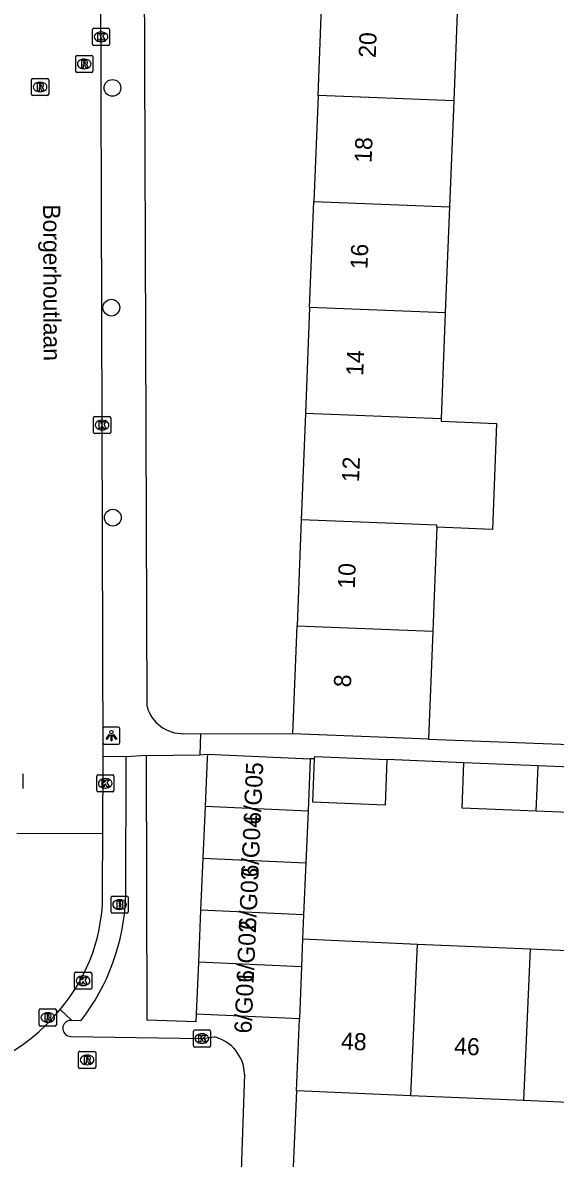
# Model space of a CAD drawing. Extents: x 160732 to 162105, y 387428 to 388479.
# Drawn here: x 161427.7 to 161458.8, y 387899.7 to 387966 of the extents above; entities that cross this region are included whole.
import ezdxf

# ---------------------------------------------------------------- set-up
doc = ezdxf.new("R2010")
doc.units = 0
for name, color, linetype in [('IMGEO_Boom', 7, 'Continuous'), ('IMGEO_Brandkraan', 7, 'Continuous'), ('IMGEO_Kolk', 7, 'Continuous'), ('IMGEO_Lichtpunt', 7, 'Continuous'), ('IMGEO_Openbare_ruimte_label', 7, 'Continuous'), ('IMGEO_Pand', 7, 'Continuous'), ('IMGEO_Pand_nummerreeks', 7, 'Continuous'), ('IMGEO_Rijbaan_lokaal_open', 7, 'Continuous'), ('IMGEO_Rioolput', 7, 'Continuous'), ('IMGEO_Voetpad_open', 7, 'Continuous')]:
    doc.layers.add(name, color=color, linetype=linetype)

msp = doc.modelspace()

# ---------------------------------------------------------------- linework, layer by layer
at = {"layer": 'IMGEO_Boom'}
for centre in [(161432.912, 387962.178), (161432.848, 387949.353), (161432.932, 387937.094)]:
    msp.add_circle(centre, 0.489, dxfattribs=at)
at = {"layer": 'IMGEO_Brandkraan'}
for p, q in [((161432.829, 387914.079), (161432.829, 387914.931)), ((161432.904, 387915.005), (161433.756, 387915.005)), ((161433.317, 387914.785), (161433.342, 387914.785)), ((161433.83, 387914.931), (161433.83, 387914.079)), ((161433.756, 387914.005), (161432.904, 387914.005)), ((161433.34, 387914.225), (161433.315, 387914.225))]:
    msp.add_line(p, q, dxfattribs=at)
for points in [[(161432.829, 387914.079), (161432.829, 387914.931)], [(161432.904, 387915.005), (161433.756, 387915.005)], [(161433.177, 387914.705), (161433.177, 387914.305), (161433.39, 387914.305)], [(161433.408, 387914.705), (161433.177, 387914.705)], [(161433.83, 387914.931), (161433.83, 387914.079)], [(161433.756, 387914.005), (161432.904, 387914.005)], [(161433.356, 387914.624), (161433.302, 387914.624), (161433.302, 387914.548)], [(161433.302, 387914.548), (161433.355, 387914.548)], [(161433.364, 387914.472), (161433.302, 387914.472), (161433.302, 387914.391)], [(161433.302, 387914.391), (161433.364, 387914.391)]]:
    msp.add_lwpolyline(points, dxfattribs=at)
for centre, radius, start, end in [((161432.906, 387914.929), 0.0765, 91.55205, 178.44795), ((161432.906, 387914.929), 0.0765, 91.55205, 178.44795), ((161433.412, 387914.56), 0.145, 59.4692, 91.53667), ((161433.437, 387914.607), 0.0922, 285.51372, 58.15012), ((161433.754, 387914.929), 0.0765, 1.55205, 88.44795), ((161433.754, 387914.929), 0.0765, 1.55205, 88.44795), ((161432.906, 387914.081), 0.0765, 181.55205, 268.44795), ((161432.906, 387914.081), 0.0765, 181.55205, 268.44795), ((161433.357, 387914.586), 0.0379, 267.82845, 90.93552), ((161433.365, 387914.431), 0.0404, 269.87594, 90.50774), ((161433.396, 387914.556), 0.251, 268.66757, 293.53466), ((161433.442, 387914.415), 0.105, 301.31148, 78.98903), ((161433.754, 387914.081), 0.0765, 271.55205, 358.44795), ((161433.754, 387914.081), 0.0765, 271.55205, 358.44795)]:
    msp.add_arc(centre, radius, start, end, dxfattribs=at)
for centre, major_axis, ratio, start_param, end_param in [((161433.316, 387914.505), (-0.387, 0.002), 0.722429, 4.712389, 7.853982), ((161433.341, 387914.505), (-0.39, 0.002), 0.717154, 1.570796, 4.712389)]:
    msp.add_ellipse(centre, major_axis=major_axis, ratio=ratio, start_param=start_param, end_param=end_param, dxfattribs=at)
at = {"layer": 'IMGEO_Kolk'}
for p, q in [((161431.744, 387964.733), (161431.744, 387965.585)), ((161431.819, 387965.659), (161432.671, 387965.659)), ((161432.232, 387965.439), (161432.257, 387965.439)), ((161432.745, 387965.585), (161432.745, 387964.733)), ((161432.671, 387964.659), (161431.819, 387964.659)), ((161432.255, 387964.879), (161432.23, 387964.879)), ((161431.808, 387942.072), (161431.808, 387942.924)), ((161431.883, 387942.998), (161432.735, 387942.998)), ((161432.296, 387942.778), (161432.321, 387942.778)), ((161432.809, 387942.924), (161432.809, 387942.072)), ((161432.735, 387941.998), (161431.883, 387941.998)), ((161432.319, 387942.218), (161432.294, 387942.218)), ((161427.67, 387922.134), (161427.67, 387921.282)), ((161431.993, 387921.158), (161431.993, 387922.01)), ((161432.068, 387922.084), (161432.92, 387922.084)), ((161432.994, 387922.01), (161432.994, 387921.158)), ((161432.504, 387921.304), (161432.479, 387921.304)), ((161432.481, 387921.864), (161432.506, 387921.864)), ((161432.92, 387921.084), (161432.068, 387921.084)), ((161430.698, 387909.633), (161430.698, 387910.485)), ((161430.773, 387910.559), (161431.625, 387910.559)), ((161431.186, 387910.339), (161431.211, 387910.339)), ((161431.699, 387910.485), (161431.699, 387909.633)), ((161431.625, 387909.559), (161430.773, 387909.559)), ((161431.209, 387909.779), (161431.184, 387909.779)), ((161437.637, 387906.26), (161437.637, 387907.112)), ((161437.712, 387907.186), (161438.564, 387907.186)), ((161438.125, 387906.966), (161438.15, 387906.966)), ((161438.638, 387907.112), (161438.638, 387906.26)), ((161438.564, 387906.186), (161437.712, 387906.186)), ((161438.148, 387906.406), (161438.123, 387906.406))]:
    msp.add_line(p, q, dxfattribs=at)
for points in [[(161431.744, 387964.733), (161431.744, 387965.585)], [(161431.819, 387965.659), (161432.671, 387965.659)], [(161432.065, 387965.359), (161432.188, 387965.359), (161432.188, 387965.208), (161432.318, 387965.359), (161432.482, 387965.359), (161432.336, 387965.208), (161432.489, 387964.959), (161432.337, 387964.959), (161432.252, 387965.123), (161432.188, 387965.056), (161432.188, 387964.959), (161432.065, 387964.959), (161432.065, 387965.359)], [(161432.745, 387965.585), (161432.745, 387964.733)], [(161432.671, 387964.659), (161431.819, 387964.659)], [(161431.808, 387942.072), (161431.808, 387942.924)], [(161431.883, 387942.998), (161432.735, 387942.998)], [(161432.129, 387942.698), (161432.252, 387942.698), (161432.252, 387942.547), (161432.382, 387942.698), (161432.546, 387942.698), (161432.4, 387942.547), (161432.553, 387942.298), (161432.401, 387942.298), (161432.316, 387942.462), (161432.252, 387942.395), (161432.252, 387942.298), (161432.129, 387942.298), (161432.129, 387942.698)], [(161432.809, 387942.924), (161432.809, 387942.072)], [(161432.735, 387941.998), (161431.883, 387941.998)], [(161427.67, 387922.134), (161427.67, 387921.282)], [(161431.993, 387921.158), (161431.993, 387922.01)], [(161432.068, 387922.084), (161432.92, 387922.084)], [(161432.994, 387922.01), (161432.994, 387921.158)], [(161432.314, 387921.784), (161432.437, 387921.784), (161432.437, 387921.633), (161432.567, 387921.784), (161432.731, 387921.784), (161432.585, 387921.633), (161432.738, 387921.384), (161432.586, 387921.384), (161432.501, 387921.548), (161432.437, 387921.481), (161432.437, 387921.384), (161432.314, 387921.384), (161432.314, 387921.784)], [(161432.92, 387921.084), (161432.068, 387921.084)], [(161430.698, 387909.633), (161430.698, 387910.485)], [(161430.773, 387910.559), (161431.625, 387910.559)], [(161431.019, 387910.259), (161431.142, 387910.259), (161431.142, 387910.108), (161431.272, 387910.259), (161431.436, 387910.259), (161431.29, 387910.108), (161431.443, 387909.859), (161431.291, 387909.859), (161431.206, 387910.023), (161431.142, 387909.956), (161431.142, 387909.859), (161431.019, 387909.859), (161431.019, 387910.259)], [(161431.699, 387910.485), (161431.699, 387909.633)], [(161431.625, 387909.559), (161430.773, 387909.559)], [(161437.637, 387906.26), (161437.637, 387907.112)], [(161437.712, 387907.186), (161438.564, 387907.186)], [(161437.958, 387906.886), (161438.081, 387906.886), (161438.081, 387906.735), (161438.211, 387906.886), (161438.375, 387906.886), (161438.229, 387906.735), (161438.382, 387906.486), (161438.23, 387906.486), (161438.145, 387906.65), (161438.081, 387906.583), (161438.081, 387906.486), (161437.958, 387906.486), (161437.958, 387906.886)], [(161438.638, 387907.112), (161438.638, 387906.26)], [(161438.564, 387906.186), (161437.712, 387906.186)]]:
    msp.add_lwpolyline(points, dxfattribs=at)
for centre, start, end in [((161431.821, 387965.583), 91.55205, 178.44795), ((161431.821, 387965.583), 91.55205, 178.44795), ((161432.669, 387965.583), 1.55205, 88.44795), ((161432.669, 387965.583), 1.55205, 88.44795), ((161431.821, 387964.735), 181.55205, 268.44795), ((161431.821, 387964.735), 181.55205, 268.44795), ((161432.669, 387964.735), 271.55205, 358.44795), ((161432.669, 387964.735), 271.55205, 358.44795), ((161431.885, 387942.922), 91.55205, 178.44795), ((161431.885, 387942.922), 91.55205, 178.44795), ((161432.733, 387942.922), 1.55205, 88.44795), ((161432.733, 387942.922), 1.55205, 88.44795), ((161431.885, 387942.074), 181.55205, 268.44795), ((161431.885, 387942.074), 181.55205, 268.44795), ((161432.733, 387942.074), 271.55205, 358.44795), ((161432.733, 387942.074), 271.55205, 358.44795), ((161432.07, 387922.008), 91.55205, 178.44795), ((161432.07, 387922.008), 91.55205, 178.44795), ((161432.918, 387922.008), 1.55205, 88.44795), ((161432.918, 387922.008), 1.55205, 88.44795), ((161432.07, 387921.16), 181.55205, 268.44795), ((161432.07, 387921.16), 181.55205, 268.44795), ((161432.918, 387921.16), 271.55205, 358.44795), ((161432.918, 387921.16), 271.55205, 358.44795), ((161430.775, 387910.483), 91.55205, 178.44795), ((161430.775, 387910.483), 91.55205, 178.44795), ((161431.623, 387910.483), 1.55205, 88.44795), ((161431.623, 387910.483), 1.55205, 88.44795), ((161430.775, 387909.635), 181.55205, 268.44795), ((161430.775, 387909.635), 181.55205, 268.44795), ((161431.623, 387909.635), 271.55205, 358.44795), ((161431.623, 387909.635), 271.55205, 358.44795), ((161437.714, 387907.11), 91.55205, 178.44795), ((161437.714, 387907.11), 91.55205, 178.44795), ((161438.562, 387907.11), 1.55205, 88.44795), ((161438.562, 387907.11), 1.55205, 88.44795), ((161437.714, 387906.262), 181.55205, 268.44795), ((161437.714, 387906.262), 181.55205, 268.44795), ((161438.562, 387906.262), 271.55205, 358.44795), ((161438.562, 387906.262), 271.55205, 358.44795)]:
    msp.add_arc(centre, 0.0765, start, end, dxfattribs=at)
for centre, major_axis, ratio, start_param, end_param in [((161432.231, 387965.159), (-0.387, 0.002), 0.722429, 4.712389, 7.853982), ((161432.256, 387965.159), (-0.39, 0.002), 0.717154, 1.570796, 4.712389), ((161432.295, 387942.498), (-0.387, 0.002), 0.722429, 4.712389, 7.853982), ((161432.32, 387942.498), (-0.39, 0.002), 0.717154, 1.570796, 4.712389), ((161432.48, 387921.584), (-0.387, 0.002), 0.722429, 4.712389, 7.853982), ((161432.505, 387921.584), (-0.39, 0.002), 0.717154, 1.570796, 4.712389), ((161431.185, 387910.059), (-0.387, 0.002), 0.722429, 4.712389, 7.853982), ((161431.21, 387910.059), (-0.39, 0.002), 0.717154, 1.570796, 4.712389), ((161438.124, 387906.686), (-0.387, 0.002), 0.722429, 4.712389, 7.853982), ((161438.149, 387906.686), (-0.39, 0.002), 0.717154, 1.570796, 4.712389)]:
    msp.add_ellipse(centre, major_axis=major_axis, ratio=ratio, start_param=start_param, end_param=end_param, dxfattribs=at)
at = {"layer": 'IMGEO_Lichtpunt'}
for p, q in [((161432.354, 387924.773), (161432.354, 387923.966)), ((161432.354, 387924.773), (161432.354, 387923.966)), ((161433.256, 387924.868), (161432.448, 387924.868)), ((161433.256, 387924.868), (161432.448, 387924.868)), ((161433.35, 387923.966), (161433.35, 387924.773)), ((161433.35, 387923.966), (161433.35, 387924.773)), ((161432.448, 387923.872), (161433.256, 387923.872)), ((161432.448, 387923.872), (161433.256, 387923.872))]:
    msp.add_line(p, q, dxfattribs=at)
for points in [[(161432.728, 387924.437), (161432.767, 387924.409), (161432.579, 387924.147), (161432.541, 387924.174), (161432.728, 387924.437)], [(161432.83, 387924.389), (161432.877, 387924.389), (161432.877, 387924.067), (161432.83, 387924.067), (161432.83, 387924.389)], [(161432.94, 387924.409), (161432.978, 387924.436), (161433.165, 387924.174), (161433.126, 387924.146), (161432.94, 387924.409)]]:
    msp.add_lwpolyline(points, dxfattribs=at)
msp.add_circle((161432.853, 387924.571), 0.0994, dxfattribs=at)
for centre, start, end in [((161432.448, 387924.773), 90, 180), ((161432.448, 387924.773), 90, 180), ((161433.256, 387924.773), 0, 90), ((161433.256, 387924.773), 0, 90), ((161432.448, 387923.966), 180, 270), ((161432.448, 387923.966), 180, 270), ((161433.256, 387923.966), 270, 0), ((161433.256, 387923.966), 270, 360)]:
    msp.add_arc(centre, 0.0946, start, end, dxfattribs=at)
at = {"layer": 'IMGEO_Pand'}
for points in [[(161444.916, 387961.742), (161445.16, 387967.934)], [(161453.083, 387967.622), (161452.839, 387961.43)], [(161444.916, 387961.742), (161444.672, 387955.549)], [(161452.839, 387961.43), (161444.916, 387961.742)], [(161452.839, 387961.43), (161452.595, 387955.237)], [(161444.428, 387949.357), (161444.672, 387955.549)], [(161444.672, 387955.549), (161452.595, 387955.237)], [(161452.595, 387955.237), (161452.351, 387949.045)], [(161444.428, 387949.357), (161444.184, 387943.165)], [(161452.351, 387949.045), (161444.428, 387949.357)], [(161452.351, 387949.045), (161452.107, 387942.853)], [(161444.184, 387943.165), (161443.94, 387936.972)], [(161452.107, 387942.853), (161444.184, 387943.165)], [(161452.107, 387942.853), (161452.102, 387942.722), (161455.343, 387942.595), (161455.099, 387936.411), (161451.858, 387936.538)], [(161443.94, 387936.972), (161443.696, 387930.78)], [(161451.858, 387936.538), (161451.863, 387936.66), (161443.94, 387936.972)], [(161451.858, 387936.538), (161451.619, 387930.468)], [(161443.447, 387924.469), (161443.696, 387930.78)], [(161443.696, 387930.78), (161451.619, 387930.468)], [(161451.619, 387930.468), (161451.37, 387924.157)], [(161451.37, 387924.157), (161448.444, 387924.272), (161443.447, 387924.469)], [(161438.461, 387923.284), (161438.451, 387923.048), (161438.328, 387920.249)], [(161438.461, 387923.284), (161444.466, 387923.021)], [(161444.466, 387923.021), (161444.333, 387919.986)], [(161448.942, 387922.97), (161448.833, 387920.316), (161444.611, 387920.49), (161444.715, 387923.011)], [(161444.715, 387923.011), (161444.721, 387923.144), (161448.942, 387922.97)], [(161457.65, 387919.953), (161453.329, 387920.131), (161453.438, 387922.785)], [(161457.766, 387922.606), (161453.438, 387922.785)], [(161457.65, 387919.953), (161457.766, 387922.606)], [(161462.082, 387922.428), (161457.766, 387922.606)], [(161462.082, 387922.428), (161461.973, 387919.775), (161457.65, 387919.953)], [(161438.328, 387920.249), (161438.195, 387917.213)], [(161438.328, 387920.249), (161444.333, 387919.986)], [(161444.333, 387919.986), (161444.201, 387916.95)], [(161438.195, 387917.213), (161438.063, 387914.178)], [(161438.195, 387917.213), (161444.201, 387916.95)], [(161444.201, 387916.95), (161444.068, 387913.915)], [(161438.063, 387914.178), (161437.93, 387911.142)], [(161444.068, 387913.915), (161438.063, 387914.178)], [(161444.068, 387913.915), (161444.006, 387912.498)], [(161444.006, 387912.498), (161443.947, 387910.879)], [(161444.006, 387912.498), (161450.73, 387912.204)], [(161450.342, 387903.348), (161450.73, 387912.204)], [(161450.73, 387912.204), (161457.299, 387911.916)], [(161457.299, 387911.916), (161456.912, 387903.061)], [(161457.299, 387911.916), (161463.848, 387911.63)], [(161437.93, 387911.142), (161437.797, 387908.107)], [(161443.947, 387910.879), (161437.93, 387911.142)], [(161443.947, 387910.879), (161443.837, 387907.843)], [(161443.837, 387907.843), (161437.797, 387908.107)], [(161443.653, 387903.641), (161443.837, 387907.843)], [(161450.342, 387903.348), (161443.653, 387903.641)], [(161456.912, 387903.061), (161450.342, 387903.348)], [(161463.482, 387902.773), (161456.912, 387903.061)]]:
    msp.add_lwpolyline(points, dxfattribs=at)
at = {"layer": 'IMGEO_Rijbaan_lokaal_open'}
for points in [[(161432.363, 387923.151), (161432.182, 387987.761)], [(161432.347, 387918.649), (161432.363, 387923.151)], [(161427.337, 387918.667), (161432.347, 387918.649)], [(161432.335, 387915.466), (161432.347, 387918.649)]]:
    msp.add_lwpolyline(points, dxfattribs=at)
for centre, radius, start, end in [((161421.997, 387915.114), 10.344, 319.39199, 1.95228), ((161421.586, 387914.973), 10.571, 269.65934, 321.42163)]:
    msp.add_arc(centre, radius, start, end, dxfattribs=at)
at = {"layer": 'IMGEO_Rioolput'}
for p, q in [((161430.764, 387963.152), (161430.764, 387964.004)), ((161430.839, 387964.078), (161431.691, 387964.078)), ((161431.252, 387963.858), (161431.277, 387963.858)), ((161431.765, 387964.004), (161431.765, 387963.152)), ((161431.691, 387963.078), (161430.839, 387963.078)), ((161431.275, 387963.298), (161431.25, 387963.298)), ((161428.186, 387961.806), (161428.186, 387962.658)), ((161428.261, 387962.732), (161429.113, 387962.732)), ((161428.674, 387962.512), (161428.699, 387962.512)), ((161429.187, 387962.658), (161429.187, 387961.806)), ((161429.113, 387961.732), (161428.261, 387961.732)), ((161428.697, 387961.952), (161428.672, 387961.952)), ((161428.635, 387907.488), (161428.635, 387908.34)), ((161428.71, 387908.414), (161429.562, 387908.414)), ((161429.123, 387908.194), (161429.148, 387908.194)), ((161429.636, 387908.34), (161429.636, 387907.488)), ((161429.562, 387907.414), (161428.71, 387907.414)), ((161429.146, 387907.634), (161429.121, 387907.634)), ((161430.932, 387905.013), (161430.932, 387905.865)), ((161431.007, 387905.939), (161431.859, 387905.939)), ((161431.42, 387905.719), (161431.445, 387905.719)), ((161431.933, 387905.865), (161431.933, 387905.013)), ((161431.859, 387904.939), (161431.007, 387904.939)), ((161431.443, 387905.159), (161431.418, 387905.159))]:
    msp.add_line(p, q, dxfattribs=at)
for points in [[(161430.764, 387963.152), (161430.764, 387964.004)], [(161430.839, 387964.078), (161431.691, 387964.078)], [(161431.353, 387963.776), (161431.101, 387963.778), (161431.101, 387963.378)], [(161431.765, 387964.004), (161431.765, 387963.152)], [(161431.691, 387963.078), (161430.839, 387963.078)], [(161431.101, 387963.378), (161431.225, 387963.378), (161431.225, 387963.54), (161431.236, 387963.54)], [(161431.279, 387963.697), (161431.225, 387963.697), (161431.225, 387963.616)], [(161431.225, 387963.616), (161431.277, 387963.616)], [(161431.283, 387963.511), (161431.354, 387963.378), (161431.494, 387963.378), (161431.429, 387963.504)], [(161428.186, 387961.806), (161428.186, 387962.658)], [(161428.261, 387962.732), (161429.113, 387962.732)], [(161428.775, 387962.43), (161428.523, 387962.432), (161428.523, 387962.032)], [(161429.187, 387962.658), (161429.187, 387961.806)], [(161429.113, 387961.732), (161428.261, 387961.732)], [(161428.523, 387962.032), (161428.647, 387962.032), (161428.647, 387962.194), (161428.658, 387962.194)], [(161428.701, 387962.351), (161428.647, 387962.351), (161428.647, 387962.27)], [(161428.647, 387962.27), (161428.699, 387962.27)], [(161428.705, 387962.165), (161428.776, 387962.032), (161428.916, 387962.032), (161428.851, 387962.158)], [(161428.635, 387907.488), (161428.635, 387908.34)], [(161428.71, 387908.414), (161429.562, 387908.414)], [(161429.224, 387908.112), (161428.972, 387908.114), (161428.972, 387907.714)], [(161429.15, 387908.033), (161429.096, 387908.033), (161429.096, 387907.952)], [(161429.636, 387908.34), (161429.636, 387907.488)], [(161429.562, 387907.414), (161428.71, 387907.414)], [(161428.972, 387907.714), (161429.096, 387907.714), (161429.096, 387907.876), (161429.107, 387907.876)], [(161429.096, 387907.952), (161429.148, 387907.952)], [(161429.154, 387907.847), (161429.225, 387907.714), (161429.365, 387907.714), (161429.3, 387907.84)], [(161430.932, 387905.013), (161430.932, 387905.865)], [(161431.007, 387905.939), (161431.859, 387905.939)], [(161431.521, 387905.637), (161431.269, 387905.639), (161431.269, 387905.239)], [(161431.269, 387905.239), (161431.393, 387905.239), (161431.393, 387905.401), (161431.404, 387905.401)], [(161431.447, 387905.558), (161431.393, 387905.558), (161431.393, 387905.477)], [(161431.393, 387905.477), (161431.445, 387905.477)], [(161431.451, 387905.372), (161431.522, 387905.239), (161431.662, 387905.239), (161431.597, 387905.365)], [(161431.933, 387905.865), (161431.933, 387905.013)], [(161431.859, 387904.939), (161431.007, 387904.939)]]:
    msp.add_lwpolyline(points, dxfattribs=at)
for centre, radius, start, end in [((161430.841, 387964.002), 0.0765, 91.55205, 178.44795), ((161430.841, 387964.002), 0.0765, 91.55205, 178.44795), ((161431.352, 387963.666), 0.109, 350.36119, 89.41601), ((161431.689, 387964.002), 0.0765, 1.55205, 88.44795), ((161431.689, 387964.002), 0.0765, 1.55205, 88.44795), ((161430.841, 387963.154), 0.0765, 181.55205, 268.44795), ((161430.841, 387963.154), 0.0765, 181.55205, 268.44795), ((161431.235, 387963.487), 0.0533, 26.02933, 88.69889), ((161431.261, 387963.805), 0.19, 274.7715, 282.96867), ((161431.285, 387963.601), 0.0964, 77.00612, 93.18647), ((161431.299, 387963.658), 0.0378, 276.66336, 79.67722), ((161431.35, 387963.666), 0.112, 277.58423, 350.98172), ((161431.334, 387963.451), 0.108, 29.51342, 73.79051), ((161431.689, 387963.154), 0.0765, 271.55205, 358.44795), ((161431.689, 387963.154), 0.0765, 271.55205, 358.44795), ((161428.263, 387962.656), 0.0765, 91.55205, 178.44795), ((161428.263, 387962.656), 0.0765, 91.55205, 178.44795), ((161428.774, 387962.32), 0.109, 350.36119, 89.41601), ((161429.111, 387962.656), 0.0765, 1.55205, 88.44795), ((161429.111, 387962.656), 0.0765, 1.55205, 88.44795), ((161428.263, 387961.808), 0.0765, 181.55205, 268.44795), ((161428.263, 387961.808), 0.0765, 181.55205, 268.44795), ((161428.657, 387962.141), 0.0533, 26.02933, 88.69889), ((161428.683, 387962.459), 0.19, 274.7715, 282.96867), ((161428.707, 387962.255), 0.0964, 77.00612, 93.18647), ((161428.721, 387962.312), 0.0378, 276.66336, 79.67722), ((161428.772, 387962.32), 0.112, 277.58423, 350.98172), ((161428.756, 387962.105), 0.108, 29.51342, 73.79051), ((161429.111, 387961.808), 0.0765, 271.55205, 358.44795), ((161429.111, 387961.808), 0.0765, 271.55205, 358.44795), ((161428.712, 387908.338), 0.0765, 91.55205, 178.44795), ((161428.712, 387908.338), 0.0765, 91.55205, 178.44795), ((161429.156, 387907.937), 0.0964, 77.00612, 93.18647), ((161429.17, 387907.994), 0.0378, 276.66336, 79.67722), ((161429.223, 387908.002), 0.109, 350.36119, 89.41601), ((161429.56, 387908.338), 0.0765, 1.55205, 88.44795), ((161429.56, 387908.338), 0.0765, 1.55205, 88.44795), ((161428.712, 387907.49), 0.0765, 181.55205, 268.44795), ((161428.712, 387907.49), 0.0765, 181.55205, 268.44795), ((161429.106, 387907.823), 0.0533, 26.02933, 88.69889), ((161429.132, 387908.141), 0.19, 274.7715, 282.96867), ((161429.221, 387908.002), 0.112, 277.58423, 350.98172), ((161429.205, 387907.787), 0.108, 29.51342, 73.79051), ((161429.56, 387907.49), 0.0765, 271.55205, 358.44795), ((161429.56, 387907.49), 0.0765, 271.55205, 358.44795), ((161431.009, 387905.863), 0.0765, 91.55205, 178.44795), ((161431.009, 387905.863), 0.0765, 91.55205, 178.44795), ((161431.403, 387905.348), 0.0533, 26.02933, 88.69889), ((161431.429, 387905.666), 0.19, 274.7715, 282.96867), ((161431.453, 387905.462), 0.0964, 77.00612, 93.18647), ((161431.467, 387905.519), 0.0378, 276.66336, 79.67722), ((161431.52, 387905.527), 0.109, 350.36119, 89.41601), ((161431.518, 387905.527), 0.112, 277.58423, 350.98172), ((161431.502, 387905.312), 0.108, 29.51342, 73.79051), ((161431.857, 387905.863), 0.0765, 1.55205, 88.44795), ((161431.857, 387905.863), 0.0765, 1.55205, 88.44795), ((161431.009, 387905.015), 0.0765, 181.55205, 268.44795), ((161431.009, 387905.015), 0.0765, 181.55205, 268.44795), ((161431.857, 387905.015), 0.0765, 271.55205, 358.44795), ((161431.857, 387905.015), 0.0765, 271.55205, 358.44795)]:
    msp.add_arc(centre, radius, start, end, dxfattribs=at)
for centre, major_axis, ratio, start_param, end_param in [((161431.251, 387963.578), (-0.387, 0.002), 0.722429, 4.712389, 7.853982), ((161431.276, 387963.578), (-0.39, 0.002), 0.717154, 1.570796, 4.712389), ((161428.673, 387962.232), (-0.387, 0.002), 0.722429, 4.712389, 7.853982), ((161428.698, 387962.232), (-0.39, 0.002), 0.717154, 1.570796, 4.712389), ((161429.122, 387907.914), (-0.387, 0.002), 0.722429, 4.712389, 7.853982), ((161429.147, 387907.914), (-0.39, 0.002), 0.717154, 1.570796, 4.712389), ((161431.419, 387905.439), (-0.387, 0.002), 0.722429, 4.712389, 7.853982), ((161431.444, 387905.439), (-0.39, 0.002), 0.717154, 1.570796, 4.712389)]:
    msp.add_ellipse(centre, major_axis=major_axis, ratio=ratio, start_param=start_param, end_param=end_param, dxfattribs=at)
at = {"layer": 'IMGEO_Voetpad_open'}
for points in [[(161434.93, 387926.077), (161434.72, 387985.094)], [(161438.06, 387924.459), (161437.088, 387924.483)], [(161438.06, 387924.459), (161438.016, 387923.257)], [(161443.447, 387924.469), (161438.06, 387924.459)], [(161451.37, 387924.157), (161460.64, 387923.809)], [(161438.016, 387923.257), (161438.461, 387923.284)], [(161433.698, 387923.131), (161432.363, 387923.151)], [(161433.698, 387923.131), (161433.679, 387914.907)], [(161434.904, 387923.218), (161433.698, 387923.131)], [(161434.904, 387923.218), (161438.016, 387923.257)], [(161437.797, 387908.107), (161437.775, 387907.665), (161434.946, 387907.749), (161434.904, 387923.218)], [(161444.715, 387923.011), (161444.466, 387923.021)], [(161453.438, 387922.785), (161448.942, 387922.97)], [(161429.85, 387908.381), (161430.549, 387907.74)], [(161430.549, 387907.74), (161430.359, 387907.735)], [(161431.066, 387907.722), (161430.549, 387907.74)], [(161430.474, 387906.812), (161438.138, 387906.686), (161438.867, 387906.779)], [(161440.62, 387904.603), (161440.362, 387897.28)], [(161443.653, 387903.641), (161443.42, 387898.326)]]:
    msp.add_lwpolyline(points, dxfattribs=at)
for centre, radius, start, end in [((161437.025, 387926.655), 2.173, 195.43249, 271.66488), ((161421.286, 387915.346), 12.401, 322.06038, 357.96956), ((161430.479, 387907.281), 0.469, 104.77029, 269.4339), ((161438.33, 387904.552), 2.29, 1.26634, 76.44396)]:
    msp.add_arc(centre, radius, start, end, dxfattribs=at)

# ---------------------------------------------------------------- texts
at = {"layer": 'IMGEO_Openbare_ruimte_label'}
msp.add_text('Borgerhoutlaan', height=1, rotation=270.17189, dxfattribs=at).set_placement((161428.863, 387955.382))
at = {"layer": 'IMGEO_Pand_nummerreeks'}
for s, rotation, p in [('20', 87.74293, (161448.285, 387963.922)), ('18', 87.74293, (161448.043, 387957.797)), ('16', 87.74293, (161447.798, 387951.578)), ('14', 87.74293, (161447.553, 387945.362)), ('12', 87.74276, (161447.308, 387939.143)), ('10', 87.74276, (161447.063, 387932.933)), ('8', 87.74293, (161446.836, 387927.177)), ('6/G05', 87.47673, (161441.562, 387919.152)), ('6/G04', 87.47673, (161441.426, 387916.079)), ('6/G03', 87.47673, (161441.291, 387913.006)), ('6/G02', 87.47673, (161441.155, 387909.927)), ('6/G01', 87.47673, (161441.025, 387906.97)), ('48', 357.49352, (161446.246, 387906.051)), ('46', 357.49352, (161452.852, 387905.761))]:
    msp.add_text(s, height=1, rotation=rotation, dxfattribs=at).set_placement(p)

doc.saveas('drawing.dxf')
